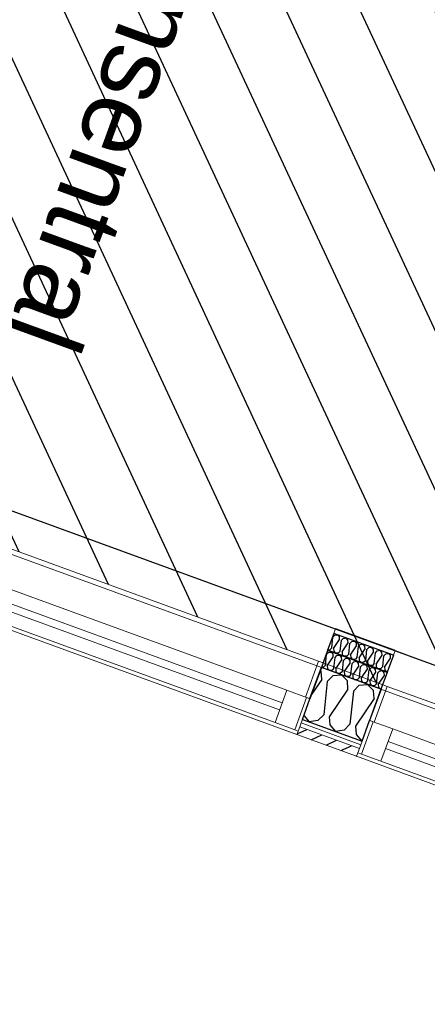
# Model space of a CAD drawing. Header units: millimetres. Extents: x 112481703 to 112588235, y 1264638581 to 1264713486.
# Tile 257 of 487: x 112577184 to 112578275, y 1264669494 to 1264672130. Entities that reach past the tile are written whole.
import ezdxf
from ezdxf.enums import TextEntityAlignment as Align

# ---------------------------------------------------------------- set-up
doc = ezdxf.new("R2010")
doc.units = ezdxf.units.MM
doc.header["$LTSCALE"] = 0.5
doc.header["$MEASUREMENT"] = 0
doc.linetypes.add('PLINE', pattern=[0])
for name, color, linetype, lineweight in [('234- Vinduer_ dører_ porter', 7, 'Continuous', 0), ('235- Utvendig kledning og overflate', 7, 'Continuous', 0), ('236- Innvendig kledning og overflate', 7, 'Continuous', 0), ('244- Vinduer_ dører_ foldevegger', 7, 'Continuous', 0), ('262- Taktekking', 7, 'Continuous', 0)]:
    doc.layers.add(name, color=color, linetype=linetype, lineweight=lineweight)
for name, color, linetype in [('862- M___Nettoareal', 7, 'Continuous'), ('862- M___Nettoareal (1-100)', 7, 'Continuous'), ('862- M___Nettoareal(Polylinje)', 7, 'Continuous'), ('LA_farge_dekke_asfalt2', 7, 'Continuous'), ('Yttervegger.A225', 7, 'Continuous'), ('Yttervegger.A225 (Skravur)', 7, 'Continuous')]:
    doc.layers.add(name, color=color, linetype=linetype)
doc.styles.add('GENERATED_STYLE_1', font='arial.ttf')
pattern_1 = [(249.956, (112557650, 1264717795), (-81.357, 29.68231), [0, -50]), (249.956, (112557682.11, 1264717756.67), (-81.357, 29.68231), [0, -50])]

# ---------------------------------------------------------------- blocks, each defined once
blk = doc.blocks.new('Telefonsentral_6_3', base_point=(112578513.8, 1264671831.2))
at = {"layer": '862- M___Nettoareal(Polylinje)', "linetype": 'PLINE', "flags": 128}
blk.add_lwpolyline([(112576572.9, 1264671030.5), (112579644.8, 1264669909.8), (112580667.3, 1264672712.3), (112577596.3, 1264673832.7), (112577356, 1264673174.1), (112577355, 1264673174.4)], close=True, dxfattribs=at)
blk = doc.blocks.new('*X136', base_point=(112557650, 1264717795))
at = {"layer": 'Yttervegger.A225 (Skravur)', "linetype": 'PLINE'}
for p, q in [((112577990.7, 1264670385.9), (112577988.6, 1264670388)), ((112577992.4, 1264670363.9), (112577990.7, 1264670385.9)), ((112578007.2, 1264670358.5), (112578022.7, 1264670374.2)), ((112578022.7, 1264670374.2), (112578045.2, 1264670376.3)), ((112578061.1, 1264670360.2), (112578045.2, 1264670376.3)), ((112577992.4, 1264670363.9), (112577965.1, 1264670323.5)), ((112578007.2, 1264670358.5), (112577997.8, 1264670269.5)), ((112578062.8, 1264670338.2), (112578061.1, 1264670360.2)), ((112578077.5, 1264670332.8), (112578093, 1264670348.5)), ((112578093, 1264670348.5), (112578115.5, 1264670350.6)), ((112578131.4, 1264670334.5), (112578115.5, 1264670350.6)), ((112578062.8, 1264670338.2), (112578012.6, 1264670264.1)), ((112578077.5, 1264670332.8), (112578068.2, 1264670243.8)), ((112578133.1, 1264670312.6), (112578131.4, 1264670334.5)), ((112578133.1, 1264670312.6), (112578083, 1264670238.5)), ((112577944.6, 1264670267.2), (112577959.3, 1264670250.1)), ((112577997.8, 1264670269.5), (112577982.4, 1264670253.8)), ((112578012.6, 1264670264.1), (112578014.3, 1264670242.2)), ((112577982.4, 1264670253.8), (112577959.3, 1264670250.1)), ((112578014.3, 1264670242.2), (112578029.6, 1264670224.4)), ((112578068.2, 1264670243.8), (112578052.7, 1264670228.1)), ((112578083, 1264670238.5), (112578084.7, 1264670216.5)), ((112578052.7, 1264670228.1), (112578029.6, 1264670224.4)), ((112578084.7, 1264670216.5), (112578100, 1264670198.8)), ((112578100.6, 1264670198.9), (112578100, 1264670198.8))]:
    blk.add_line(p, q, dxfattribs=at)
blk = doc.blocks.new('Vindu[6]', base_point=(112557650, 1264717795))
at = {"layer": '234- Vinduer_ dører_ porter', "linetype": 'PLINE'}
for p, q in [((112578132.9, 1264670249.5), (112578167.9, 1264670345.4)), ((112578155.7, 1264670349.8), (112578167.9, 1264670345.4)), ((112579449.3, 1264669877.9), (112578167.9, 1264670345.4)), ((112578130.1, 1264670250.6), (112578098.6, 1264670164.1)), ((112578100.5, 1264670198.6), (112578120.7, 1264670254)), ((112578100.5, 1264670198.6), (112578120.7, 1264670254)), ((112578120.7, 1264670254), (112578130.1, 1264670250.6)), ((112578130.1, 1264670250.6), (112578182.7, 1264670231.4)), ((112578182.7, 1264670231.4), (112578151.2, 1264670144.9)), ((112578182.7, 1264670231.4), (112579364.5, 1264669800.2)), ((112578093.3, 1264670178.8), (112578097.1, 1264670189.2)), ((112578093.3, 1264670178.8), (112578097.1, 1264670189.2)), ((112578097.1, 1264670189.2), (112578100.5, 1264670198.6)), ((112578097.1, 1264670189.2), (112578100.5, 1264670198.6)), ((112578170.4, 1264670197.6), (112579352.2, 1264669766.4)), ((112578085.8, 1264670158.2), (112578089.2, 1264670167.6)), ((112578089.2, 1264670167.6), (112578093.3, 1264670178.8)), ((112578089.2, 1264670167.6), (112578093.3, 1264670178.8)), ((112578098.6, 1264670164.1), (112578089.2, 1264670167.6)), ((112578151.2, 1264670144.9), (112578098.6, 1264670164.1)), ((112579345.3, 1264669747.6), (112578163.5, 1264670178.8)), ((112579391.6, 1264669681.8), (112578085.8, 1264670158.2)), ((112579333, 1264669713.8), (112578151.2, 1264670144.9)), ((112579414.3, 1264669782), (112579449.3, 1264669877.9)), ((112579461.5, 1264669873.4), (112579449.3, 1264669877.9)), ((112579333, 1264669713.8), (112579364.5, 1264669800.2)), ((112579364.5, 1264669800.2), (112579417.1, 1264669781)), ((112579417.1, 1264669781), (112579385.6, 1264669694.6)), ((112579406.3, 1264669722.2), (112579426.5, 1264669777.6)), ((112579406.3, 1264669722.2), (112579426.5, 1264669777.6)), ((112579417.1, 1264669781), (112579426.5, 1264669777.6)), ((112579385.6, 1264669694.6), (112579333, 1264669713.8)), ((112579399.1, 1264669702.4), (112579402.9, 1264669712.8)), ((112579399.1, 1264669702.4), (112579402.9, 1264669712.8)), ((112579402.9, 1264669712.8), (112579406.3, 1264669722.2)), ((112579402.9, 1264669712.8), (112579406.3, 1264669722.2)), ((112579395, 1264669691.2), (112579385.6, 1264669694.6)), ((112579391.6, 1264669681.8), (112579395, 1264669691.2)), ((112579395, 1264669691.2), (112579399.1, 1264669702.4)), ((112579395, 1264669691.2), (112579399.1, 1264669702.4))]:
    blk.add_line(p, q, dxfattribs=at)
blk = doc.blocks.new('Vindu[7]', base_point=(112557650, 1264717795))
at = {"layer": '234- Vinduer_ dører_ porter', "linetype": 'PLINE'}
for p, q in [((112576667.4, 1264670784.2), (112576702.4, 1264670880)), ((112576690.2, 1264670884.5), (112576702.4, 1264670880)), ((112577983.8, 1264670412.5), (112576702.4, 1264670880)), ((112576664.6, 1264670785.2), (112576633.1, 1264670698.8)), ((112576635, 1264670733.2), (112576655.2, 1264670788.7)), ((112576635, 1264670733.2), (112576655.2, 1264670788.7)), ((112576655.2, 1264670788.7), (112576664.6, 1264670785.2)), ((112576664.6, 1264670785.2), (112576717.2, 1264670766)), ((112576717.2, 1264670766), (112576685.7, 1264670679.6)), ((112576717.2, 1264670766), (112577899, 1264670334.9)), ((112576623.7, 1264670702.2), (112576627.8, 1264670713.5)), ((112576623.7, 1264670702.2), (112576627.8, 1264670713.5)), ((112576627.8, 1264670713.5), (112576631.6, 1264670723.8)), ((112576627.8, 1264670713.5), (112576631.6, 1264670723.8)), ((112576631.6, 1264670723.8), (112576635, 1264670733.2)), ((112576631.6, 1264670723.8), (112576635, 1264670733.2)), ((112577879.8, 1264670282.3), (112576698, 1264670713.4)), ((112576704.9, 1264670732.2), (112577886.7, 1264670301.1)), ((112576620.3, 1264670692.8), (112576623.7, 1264670702.2)), ((112577926.1, 1264670216.4), (112576620.3, 1264670692.8)), ((112576633.1, 1264670698.8), (112576623.7, 1264670702.2)), ((112576685.7, 1264670679.6), (112576633.1, 1264670698.8)), ((112577867.5, 1264670248.5), (112576685.7, 1264670679.6)), ((112577948.8, 1264670316.7), (112577983.8, 1264670412.5)), ((112577996, 1264670408.1), (112577983.8, 1264670412.5)), ((112577867.5, 1264670248.5), (112577899, 1264670334.9)), ((112577899, 1264670334.9), (112577951.6, 1264670315.7)), ((112577951.6, 1264670315.7), (112577920.1, 1264670229.3)), ((112577940.8, 1264670256.8), (112577961, 1264670312.3)), ((112577940.8, 1264670256.8), (112577961, 1264670312.3)), ((112577951.6, 1264670315.7), (112577961, 1264670312.3)), ((112577920.1, 1264670229.3), (112577867.5, 1264670248.5)), ((112577933.6, 1264670237.1), (112577937.4, 1264670247.4)), ((112577933.6, 1264670237.1), (112577937.4, 1264670247.4)), ((112577937.4, 1264670247.4), (112577940.8, 1264670256.8)), ((112577937.4, 1264670247.4), (112577940.8, 1264670256.8)), ((112577929.5, 1264670225.8), (112577920.1, 1264670229.3)), ((112577926.1, 1264670216.4), (112577929.5, 1264670225.8)), ((112577929.5, 1264670225.8), (112577933.6, 1264670237.1)), ((112577929.5, 1264670225.8), (112577933.6, 1264670237.1))]:
    blk.add_line(p, q, dxfattribs=at)
blk = doc.blocks.new('Skyvedør med pocketkarm[24]', base_point=(112557650, 1264717795))
at = {"layer": '235- Utvendig kledning og overflate', "linetype": 'PLINE'}
for p, q in [((112577286.5, 1264672986.5), (112577274.3, 1264672991)), ((112577286.5, 1264672986.5), (112577274.3, 1264672991)), ((112577286.5, 1264672986.5), (112577293, 1264673004.4)), ((112577286.5, 1264672986.5), (112577293, 1264673004.4)), ((112576940.3, 1264672037.7), (112576928.1, 1264672042.2)), ((112576940.3, 1264672037.7), (112576928.1, 1264672042.2)), ((112576940.3, 1264672037.7), (112576933.8, 1264672019.9)), ((112576940.3, 1264672037.7), (112576933.8, 1264672019.9))]:
    blk.add_line(p, q, dxfattribs=at)
at = {"layer": '236- Innvendig kledning og overflate', "linetype": 'PLINE'}
for p, q in [((112577157.8, 1264673033.5), (112577164.3, 1264673051.4)), ((112577157.8, 1264673033.5), (112577164.3, 1264673051.4)), ((112577170, 1264673029), (112577157.8, 1264673033.5)), ((112577170, 1264673029), (112577157.8, 1264673033.5)), ((112577182.2, 1264673024.6), (112577170, 1264673029)), ((112577182.2, 1264673024.6), (112577170, 1264673029)), ((112576811.6, 1264672084.7), (112576805.1, 1264672066.8)), ((112576811.6, 1264672084.7), (112576805.1, 1264672066.8)), ((112576823.8, 1264672080.2), (112576811.6, 1264672084.7)), ((112576823.8, 1264672080.2), (112576811.6, 1264672084.7)), ((112576836, 1264672075.8), (112576823.8, 1264672080.2)), ((112576836, 1264672075.8), (112576823.8, 1264672080.2))]:
    blk.add_line(p, q, dxfattribs=at)
at = {"layer": '244- Vinduer_ dører_ foldevegger', "linetype": 'PLINE'}
for p, q in [((112577219.4, 1264673060.8), (112577227.9, 1264673084.3)), ((112577227.9, 1264673084.3), (112577265.5, 1264673070.6)), ((112577146.5, 1264673057.9), (112577129.3, 1264673010.9)), ((112577164.3, 1264673051.4), (112577146.5, 1264673057.9)), ((112577257, 1264673047.1), (112577219.4, 1264673060.8)), ((112577265.5, 1264673070.6), (112577257, 1264673047.1)), ((112576945.5, 1264672251.7), (112577238.2, 1264673053.9)), ((112577147.2, 1264673004.4), (112577164.3, 1264673051.4)), ((112577154.4, 1264673024.1), (112577157.8, 1264673033.5)), ((112577157.8, 1264673033.5), (112577198.7, 1264673018.6)), ((112577129.3, 1264673010.9), (112577147.2, 1264673004.4)), ((112577154.4, 1264673024.1), (112577139.6, 1264672983.7)), ((112577195.2, 1264673009.2), (112577154.4, 1264673024.1)), ((112577180.5, 1264672968.8), (112577195.2, 1264673009.2)), ((112577198.7, 1264673018.6), (112577182.2, 1264673024.6)), ((112577198.7, 1264673018.6), (112577182.2, 1264673024.6)), ((112577195.2, 1264673009.2), (112577198.7, 1264673018.6)), ((112577139.6, 1264672983.7), (112577180.5, 1264672968.8)), ((112577242.2, 1264672992.1), (112577227.5, 1264672951.7)), ((112577242.2, 1264672992.1), (112577245.6, 1264673001.5)), ((112577283.1, 1264672977.2), (112577242.2, 1264672992.1)), ((112577245.6, 1264673001.5), (112577286.5, 1264672986.5)), ((112577274.3, 1264672991), (112577245.6, 1264673001.5)), ((112577274.3, 1264672991), (112577245.6, 1264673001.5)), ((112577293, 1264673004.4), (112577275.9, 1264672957.4)), ((112577283.1, 1264672977.2), (112577286.5, 1264672986.5)), ((112577310.9, 1264672997.9), (112577293, 1264673004.4)), ((112577293.7, 1264672950.9), (112577310.9, 1264672997.9)), ((112577268.3, 1264672936.8), (112577283.1, 1264672977.2)), ((112577275.9, 1264672957.4), (112577293.7, 1264672950.9)), ((112577227.5, 1264672951.7), (112577268.3, 1264672936.8)), ((112576914.7, 1264672717.4), (112576983.3, 1264672905.3)), ((112576983.3, 1264672905.3), (112576919.2, 1264672875.4)), ((112576983.3, 1264672905.3), (112577013.1, 1264672841.2)), ((112576918.1, 1264672235), (112576926.7, 1264672258.5)), ((112576926.7, 1264672258.5), (112576964.2, 1264672244.8)), ((112576964.2, 1264672244.8), (112576955.7, 1264672221.3)), ((112576955.7, 1264672221.3), (112576918.1, 1264672235)), ((112576804.4, 1264672120.3), (112576787.3, 1264672073.3)), ((112576822.2, 1264672113.8), (112576804.4, 1264672120.3)), ((112576805.1, 1264672066.8), (112576822.2, 1264672113.8)), ((112576829.8, 1264672134.5), (112576815.1, 1264672094.1)), ((112576958.5, 1264672087.5), (112576829.8, 1264672134.5)), ((112576815.1, 1264672094.1), (112576811.6, 1264672084.7)), ((112576811.6, 1264672084.7), (112576940.3, 1264672037.7)), ((112576815.1, 1264672094.1), (112576943.8, 1264672047.1)), ((112576943.8, 1264672047.1), (112576958.5, 1264672087.5)), ((112576787.3, 1264672073.3), (112576805.1, 1264672066.8)), ((112576928.1, 1264672042.2), (112576836, 1264672075.8)), ((112576928.1, 1264672042.2), (112576836, 1264672075.8)), ((112576951, 1264672066.8), (112576933.8, 1264672019.9)), ((112576968.8, 1264672060.3), (112576951, 1264672066.8)), ((112576951.7, 1264672013.4), (112576968.8, 1264672060.3)), ((112576943.8, 1264672047.1), (112576940.3, 1264672037.7)), ((112576933.8, 1264672019.9), (112576951.7, 1264672013.4))]:
    blk.add_line(p, q, dxfattribs=at)
at = {"layer": '244- Vinduer_ dører_ foldevegger', "linetype": 'PLINE', "flags": 128}
for points in [[(112576926.7, 1264672258.5), (112577219.4, 1264673060.8), (112577238.2, 1264673053.9), (112576945.5, 1264672251.7)], [(112576945.5, 1264672251.7), (112577238.2, 1264673053.9), (112577257, 1264673047.1), (112576964.2, 1264672244.8)]]:
    blk.add_lwpolyline(points, close=True, dxfattribs=at)
blk = doc.blocks.new('*X490', base_point=(112557650, 1264717795))
at = {"layer": 'Yttervegger.A225 (Skravur)', "linetype": 'PLINE'}
for p, q in [((112578019.2, 1264670448.2), (112578022.2, 1264670477.1)), ((112578022.2, 1264670477.1), (112578027.2, 1264670482.2)), ((112578027.2, 1264670482.2), (112578034.7, 1264670483.4)), ((112578039.7, 1264670477.6), (112578034.7, 1264670483.4)), ((112578040.2, 1264670470.5), (112578039.7, 1264670477.6)), ((112578050, 1264670473.8), (112578057.5, 1264670475)), ((112578062.5, 1264670469.3), (112578057.5, 1264670475)), ((112578024, 1264670446.5), (112578040.2, 1264670470.5)), ((112578042, 1264670439.9), (112578045, 1264670468.7)), ((112578045, 1264670468.7), (112578050, 1264670473.8)), ((112578046.8, 1264670438.1), (112578063, 1264670462.2)), ((112578063, 1264670462.2), (112578062.5, 1264670469.3)), ((112578064.8, 1264670431.6), (112578067.8, 1264670460.4)), ((112578067.8, 1264670460.4), (112578072.8, 1264670465.5)), ((112578069.6, 1264670429.8), (112578085.8, 1264670453.9)), ((112578072.8, 1264670465.5), (112578080.3, 1264670466.7)), ((112578085.3, 1264670461), (112578080.3, 1264670466.7)), ((112578085.8, 1264670453.9), (112578085.3, 1264670461)), ((112578087.6, 1264670423.2), (112578090.6, 1264670452.1)), ((112578090.6, 1264670452.1), (112578095.6, 1264670457.2)), ((112578095.6, 1264670457.2), (112578103.1, 1264670458.4)), ((112578108.1, 1264670452.7), (112578103.1, 1264670458.4)), ((112578108.7, 1264670445.5), (112578108.1, 1264670452.7)), ((112578113.4, 1264670443.8), (112578118.5, 1264670448.9)), ((112578118.5, 1264670448.9), (112578125.9, 1264670450.1)), ((112578130.9, 1264670444.3), (112578125.9, 1264670450.1)), ((112578014.2, 1264670443.1), (112578008.6, 1264670442.6)), ((112578019.2, 1264670448.2), (112578014.2, 1264670443.1)), ((112578024, 1264670446.5), (112578024.5, 1264670439.3)), ((112578024.5, 1264670439.3), (112578029.7, 1264670434.1)), ((112578037, 1264670434.8), (112578029.7, 1264670434.1)), ((112578042, 1264670439.9), (112578037, 1264670434.8)), ((112578046.8, 1264670438.1), (112578047.3, 1264670431)), ((112578047.3, 1264670431), (112578052.5, 1264670425.8)), ((112578059.8, 1264670426.5), (112578052.5, 1264670425.8)), ((112578064.8, 1264670431.6), (112578059.8, 1264670426.5)), ((112578069.6, 1264670429.8), (112578070.1, 1264670422.7)), ((112578070.1, 1264670422.7), (112578075.3, 1264670417.5)), ((112578087.6, 1264670423.2), (112578082.6, 1264670418.1)), ((112578092.4, 1264670421.5), (112578108.7, 1264670445.5)), ((112578110.4, 1264670414.9), (112578113.4, 1264670443.8)), ((112578115.2, 1264670413.2), (112578131.5, 1264670437.2)), ((112578131.5, 1264670437.2), (112578130.9, 1264670444.3)), ((112578133.2, 1264670406.6), (112578136.3, 1264670435.5)), ((112578136.3, 1264670435.5), (112578141.3, 1264670440.6)), ((112578138, 1264670404.8), (112578154.3, 1264670428.9)), ((112578141.3, 1264670440.6), (112578148.8, 1264670441.8)), ((112578153.7, 1264670436), (112578148.8, 1264670441.8)), ((112578154.3, 1264670428.9), (112578153.7, 1264670436)), ((112578156, 1264670398.3), (112578159.1, 1264670427.1)), ((112578159.1, 1264670427.1), (112578164.1, 1264670432.2)), ((112578164.1, 1264670432.2), (112578171.6, 1264670433.4)), ((112578176.5, 1264670427.7), (112578171.6, 1264670433.4)), ((112578177.1, 1264670420.6), (112578176.5, 1264670427.7)), ((112578082.6, 1264670418.1), (112578075.3, 1264670417.5)), ((112578092.4, 1264670421.5), (112578092.9, 1264670414.4)), ((112578092.9, 1264670414.4), (112578098.1, 1264670409.1)), ((112578105.4, 1264670409.8), (112578098.1, 1264670409.1)), ((112578110.4, 1264670414.9), (112578105.4, 1264670409.8)), ((112578115.2, 1264670413.2), (112578115.7, 1264670406)), ((112578115.7, 1264670406), (112578120.9, 1264670400.8)), ((112578128.2, 1264670401.5), (112578120.9, 1264670400.8)), ((112578133.2, 1264670406.6), (112578128.2, 1264670401.5)), ((112578138, 1264670404.8), (112578138.6, 1264670397.7)), ((112578138.6, 1264670397.7), (112578143.7, 1264670392.5)), ((112578156, 1264670398.3), (112578151, 1264670393.2)), ((112578160.8, 1264670396.5), (112578177.1, 1264670420.6)), ((112578160.8, 1264670396.5), (112578161.4, 1264670389.4)), ((112578151, 1264670393.2), (112578143.7, 1264670392.5)), ((112578161.4, 1264670389.4), (112578166.5, 1264670384.2)), ((112578168.3, 1264670384.3), (112578166.5, 1264670384.2))]:
    blk.add_line(p, q, dxfattribs=at)
blk = doc.blocks.new('*X495', base_point=(112557650, 1264717795))
at = {"layer": 'Yttervegger.A225 (Skravur)', "linetype": 'PLINE'}
for p, q in [((112578002.4, 1264670402.2), (112578005.4, 1264670431)), ((112578005.4, 1264670431), (112578010.4, 1264670436.1)), ((112578007.2, 1264670400.4), (112578023.4, 1264670424.5)), ((112578010.4, 1264670436.1), (112578017.9, 1264670437.3)), ((112578022.9, 1264670431.6), (112578017.9, 1264670437.3)), ((112578023.4, 1264670424.5), (112578022.9, 1264670431.6)), ((112578025.2, 1264670393.9), (112578028.2, 1264670422.7)), ((112578028.2, 1264670422.7), (112578033.2, 1264670427.8)), ((112578033.2, 1264670427.8), (112578040.7, 1264670429)), ((112578045.7, 1264670423.3), (112578040.7, 1264670429)), ((112578046.2, 1264670416.1), (112578045.7, 1264670423.3)), ((112577997.4, 1264670397.1), (112577991.8, 1264670396.6)), ((112578002.4, 1264670402.2), (112577997.4, 1264670397.1)), ((112578007.2, 1264670400.4), (112578007.7, 1264670393.3)), ((112578030, 1264670392.1), (112578046.2, 1264670416.1)), ((112578048, 1264670385.5), (112578051, 1264670414.4)), ((112578051, 1264670414.4), (112578056, 1264670419.5)), ((112578052.8, 1264670383.8), (112578069, 1264670407.8)), ((112578056, 1264670419.5), (112578063.5, 1264670420.7)), ((112578068.5, 1264670414.9), (112578063.5, 1264670420.7)), ((112578069, 1264670407.8), (112578068.5, 1264670414.9)), ((112578070.8, 1264670377.2), (112578073.8, 1264670406.1)), ((112578073.8, 1264670406.1), (112578078.8, 1264670411.2)), ((112578075.6, 1264670375.5), (112578091.9, 1264670399.5)), ((112578078.8, 1264670411.2), (112578086.3, 1264670412.4)), ((112578091.3, 1264670406.6), (112578086.3, 1264670412.4)), ((112578091.9, 1264670399.5), (112578091.3, 1264670406.6)), ((112578093.6, 1264670368.9), (112578096.6, 1264670397.7)), ((112578096.6, 1264670397.7), (112578101.7, 1264670402.8)), ((112578101.7, 1264670402.8), (112578109.2, 1264670404)), ((112578114.1, 1264670398.3), (112578109.2, 1264670404)), ((112578114.7, 1264670391.2), (112578114.1, 1264670398.3)), ((112578124.5, 1264670394.5), (112578132, 1264670395.7)), ((112578136.9, 1264670390), (112578132, 1264670395.7)), ((112578007.7, 1264670393.3), (112578012.9, 1264670388.1)), ((112578020.2, 1264670388.8), (112578012.9, 1264670388.1)), ((112578025.2, 1264670393.9), (112578020.2, 1264670388.8)), ((112578030, 1264670392.1), (112578030.5, 1264670385)), ((112578030.5, 1264670385), (112578035.7, 1264670379.8)), ((112578043, 1264670380.4), (112578035.7, 1264670379.8)), ((112578048, 1264670385.5), (112578043, 1264670380.4)), ((112578052.8, 1264670383.8), (112578053.3, 1264670376.7)), ((112578053.3, 1264670376.7), (112578058.5, 1264670371.4)), ((112578065.8, 1264670372.1), (112578058.5, 1264670371.4)), ((112578070.8, 1264670377.2), (112578065.8, 1264670372.1)), ((112578075.6, 1264670375.5), (112578076.1, 1264670368.3)), ((112578098.4, 1264670367.1), (112578114.7, 1264670391.2)), ((112578116.4, 1264670360.6), (112578119.5, 1264670389.4)), ((112578119.5, 1264670389.4), (112578124.5, 1264670394.5)), ((112578121.2, 1264670358.8), (112578137.5, 1264670382.9)), ((112578137.5, 1264670382.9), (112578136.9, 1264670390)), ((112578139.2, 1264670352.2), (112578142.3, 1264670381.1)), ((112578142.3, 1264670381.1), (112578147.3, 1264670386.2)), ((112578144, 1264670350.5), (112578160.3, 1264670374.5)), ((112578147.3, 1264670386.2), (112578154.8, 1264670387.4)), ((112578159.7, 1264670381.7), (112578154.8, 1264670387.4)), ((112578160.3, 1264670374.5), (112578159.7, 1264670381.7)), ((112578076.1, 1264670368.3), (112578081.3, 1264670363.1)), ((112578088.6, 1264670363.8), (112578081.3, 1264670363.1)), ((112578093.6, 1264670368.9), (112578088.6, 1264670363.8)), ((112578098.4, 1264670367.1), (112578099, 1264670360)), ((112578099, 1264670360), (112578104.1, 1264670354.8)), ((112578111.4, 1264670355.5), (112578104.1, 1264670354.8)), ((112578116.4, 1264670360.6), (112578111.4, 1264670355.5)), ((112578121.2, 1264670358.8), (112578121.8, 1264670351.7)), ((112578121.8, 1264670351.7), (112578126.9, 1264670346.5)), ((112578134.2, 1264670347.1), (112578126.9, 1264670346.5)), ((112578139.2, 1264670352.2), (112578134.2, 1264670347.1)), ((112578144, 1264670350.5), (112578144.6, 1264670343.4)), ((112578144.6, 1264670343.4), (112578149.7, 1264670338.1)), ((112578151.5, 1264670338.3), (112578149.7, 1264670338.1))]:
    blk.add_line(p, q, dxfattribs=at)
blk = doc.blocks.new('Simple Window Opening[36]', base_point=(112557650, 1264717795))
at = {"layer": '234- Vinduer_ dører_ porter', "linetype": 'PLINE'}
for p, q in [((112576723.4, 1264670975.6), (112576719, 1264670963.4)), ((112578029.2, 1264670499.2), (112576723.4, 1264670975.6)), ((112576719, 1264670963.4), (112576702.5, 1264670918.3)), ((112576702.2, 1264670917.4), (112576685.7, 1264670872.3)), ((112576702.5, 1264670918.3), (112576702.2, 1264670917.4)), ((112577991.5, 1264670395.9), (112576685.7, 1264670872.3)), ((112578024.8, 1264670487), (112578008.3, 1264670441.9)), ((112578029.2, 1264670499.2), (112578024.8, 1264670487)), ((112578008, 1264670441), (112577991.5, 1264670395.9)), ((112578008.3, 1264670441.9), (112578008, 1264670441))]:
    blk.add_line(p, q, dxfattribs=at)
blk = doc.blocks.new('Simple Window Opening[37]', base_point=(112557650, 1264717795))
at = {"layer": '234- Vinduer_ dører_ porter', "linetype": 'PLINE'}
for p, q in [((112578184.5, 1264670428.7), (112578168, 1264670383.6)), ((112578188.9, 1264670440.9), (112578184.5, 1264670428.7)), ((112579494.7, 1264669964.5), (112578188.9, 1264670440.9)), ((112578167.7, 1264670382.7), (112578151.2, 1264670337.6)), ((112578168, 1264670383.6), (112578167.7, 1264670382.7)), ((112579457, 1264669861.2), (112578151.2, 1264670337.6)), ((112579490.3, 1264669952.3), (112579473.8, 1264669907.2)), ((112579494.7, 1264669964.5), (112579490.3, 1264669952.3)), ((112579473.5, 1264669906.3), (112579457, 1264669861.2)), ((112579473.8, 1264669907.2), (112579473.5, 1264669906.3))]:
    blk.add_line(p, q, dxfattribs=at)
blk = doc.blocks.new('Label_72', base_point=(112577546.1, 1264672130.8))
at = {"layer": '862- M___Nettoareal (1-100)', "char_height": 200, "attachment_point": 1, "rotation": 249.956, "style": 'GENERATED_STYLE_1'}
for s, insert in [('\\A1;{\\pql;\\pt0,241000;\\fArial|b0|i0|c0|p0;\\W1.000000;6\\fArial|b0|i0|c0|p0;\\W1.000000;\\A1{\\H.66x;\\S^  ;}\\fArial|b0|i0|c0|p0;\\W1.000000;\\fArial|b0|i0|c0|p0;\\W1.000000;\\A1{\\H.66x;\\S^  ;}\\fArial|b0|i0|c0|p0;\\W1.000000;\\fArial|b0|i0|c0|p0;\\W1.000000;\\fArial|b0|i0|c0|p0;\\W1.000000;\\fArial|b0|i0|c0|p0;\\W1.000000;\\fArial|b0|i0|c0|p0;\\W1.000000;\\fArial|b0|i0|c0|p0;\\W1.000000;\\fArial|b0|i0|c0|p0;\\W1.000000;\\A1{\\H.66x;\\S^  ;}\\fArial|b0|i0|c0|p0;\\W1.000000;\\fArial|b0|i0|c0|p0;\\W1.000000;\\A1{\\H.66x;\\S^  ;}\\fArial|b0|i0|c0|p0;\\W1.000000;\\fArial|b0|i0|c0|p0;\\W1.000000;\\fArial|b0|i0|c0|p0;\\W1.000000;\\fArial|b0|i0|c0|p0;\\W1.000000;\\fArial|b0|i0|c0|p0;\\W1.000000;\\fArial|b0|i0|c0|p0;\\W1.000000;\\fArial|b0|i0|c0|p0;\\W1.000000;\\A1{\\H.66x;\\S^  ;}\\fArial|b0|i0|c0|p0;\\W1.000000;\\fArial|b0|i0|c0|p0;\\W1.000000;\\A1{\\H.66x;\\S^  ;}\\fArial|b0|i0|c0|p0;\\W1.000000;\\fArial|b0|i0|c0|p0;\\W1.000000;\\fArial|b0|i0|c0|p0;\\W1.000000;\\fArial|b0|i0|c0|p0;\\W1.000000;\\fArial|b0|i0|c0|p0;\\W1.000000;\\fArial|b0|i0|c0|p0;\\W1.000000;\\fArial|b0|i0|c0|p0;\\W1.000000;\\A1{\\H.66x;\\S^  ;}\\fArial|b0|i0|c0|p0;\\W1.000000;\\fArial|b0|i0|c0|p0;\\W1.000000;\\A1{\\H.66x;\\S^  ;}\\fArial|b0|i0|c0|p0;\\W1.000000;\\fArial|b0|i0|c0|p0;\\W1.000000;\\fArial|b0|i0|c0|p0;\\W1.000000;\\fArial|b0|i0|c0|p0;\\W1.000000;\\fArial|b0|i0|c0|p0;\\W1.000000;\\fArial|b0|i0|c0|p0;\\W1.000000;\\fArial|b0|i0|c0|p0;\\W1.000000;\\A1{\\H.66x;\\S^  ;}\\fArial|b0|i0|c0|p0;\\W1.000000;\\fArial|b0|i0|c0|p0;\\W1.000000;\\A1{\\H.66x;\\S^  ;}\\fArial|b0|i0|c0|p0;\\W1.000000;\\fArial|b0|i0|c0|p0;\\W1.000000;\\fArial|b0|i0|c0|p0;\\W1.000000;\\fArial|b0|i0|c0|p0;\\W1.000000;\\fArial|b0|i0|c0|p0;\\W1.000000;\\fArial|b0|i0|c0|p0;\\W1.000000;\\fArial|b0|i0|c0|p0;\\W1.000000;\\fArial|b0|i0|c0|p0;\\W1.000000;}', (112578242.1, 1264672796.5)), ('\\A1;{\\pql;\\pt0,241000;\\fArial|b0|i0|c0|p0;\\W1.000000;9,8\\fArial|b0|i0|c0|p0;\\W1.000000;\\A1{\\H.66x;\\S^  ;}\\fArial|b0|i0|c0|p0;\\W1.000000; m\\fArial|b0|i0|c0|p0;\\W1.000000;\\A1{\\H.66x;\\S2^  ;}\\fArial|b0|i0|c0|p0;\\W1.000000;\\fArial|b0|i0|c0|p0;\\W1.000000;\\fArial|b0|i0|c0|p0;\\W1.000000;\\fArial|b0|i0|c0|p0;\\W1.000000;\\fArial|b0|i0|c0|p0;\\W1.000000;\\fArial|b0|i0|c0|p0;\\W1.000000;\\fArial|b0|i0|c0|p0;\\W1.000000;\\A1{\\H.66x;\\S^  ;}\\fArial|b0|i0|c0|p0;\\W1.000000;\\fArial|b0|i0|c0|p0;\\W1.000000;\\A1{\\H.66x;\\S^  ;}\\fArial|b0|i0|c0|p0;\\W1.000000;\\fArial|b0|i0|c0|p0;\\W1.000000;\\fArial|b0|i0|c0|p0;\\W1.000000;\\fArial|b0|i0|c0|p0;\\W1.000000;\\fArial|b0|i0|c0|p0;\\W1.000000;\\fArial|b0|i0|c0|p0;\\W1.000000;\\fArial|b0|i0|c0|p0;\\W1.000000;\\A1{\\H.66x;\\S^  ;}\\fArial|b0|i0|c0|p0;\\W1.000000;\\fArial|b0|i0|c0|p0;\\W1.000000;\\A1{\\H.66x;\\S^  ;}\\fArial|b0|i0|c0|p0;\\W1.000000;\\fArial|b0|i0|c0|p0;\\W1.000000;\\fArial|b0|i0|c0|p0;\\W1.000000;\\fArial|b0|i0|c0|p0;\\W1.000000;\\fArial|b0|i0|c0|p0;\\W1.000000;\\fArial|b0|i0|c0|p0;\\W1.000000;\\fArial|b0|i0|c0|p0;\\W1.000000;\\A1{\\H.66x;\\S^  ;}\\fArial|b0|i0|c0|p0;\\W1.000000;\\fArial|b0|i0|c0|p0;\\W1.000000;\\A1{\\H.66x;\\S^  ;}\\fArial|b0|i0|c0|p0;\\W1.000000;\\fArial|b0|i0|c0|p0;\\W1.000000;\\fArial|b0|i0|c0|p0;\\W1.000000;\\fArial|b0|i0|c0|p0;\\W1.000000;\\fArial|b0|i0|c0|p0;\\W1.000000;\\fArial|b0|i0|c0|p0;\\W1.000000;\\fArial|b0|i0|c0|p0;\\W1.000000;\\A1{\\H.66x;\\S^  ;}\\fArial|b0|i0|c0|p0;\\W1.000000;\\fArial|b0|i0|c0|p0;\\W1.000000;\\A1{\\H.66x;\\S^  ;}\\fArial|b0|i0|c0|p0;\\W1.000000;\\fArial|b0|i0|c0|p0;\\W1.000000;\\fArial|b0|i0|c0|p0;\\W1.000000;\\fArial|b0|i0|c0|p0;\\W1.000000;\\fArial|b0|i0|c0|p0;\\W1.000000;\\fArial|b0|i0|c0|p0;\\W1.000000;\\fArial|b0|i0|c0|p0;\\W1.000000;\\fArial|b0|i0|c0|p0;\\W1.000000;}', (112577642.1, 1264672994.1)), ('\\A1;{\\pql;\\pt0,241000;\\fArial|b0|i0|c0|p0;\\W1.000000;Telefonsentral\\fArial|b0|i0|c0|p0;\\W1.000000;\\A1{\\H.66x;\\S^  ;}\\fArial|b0|i0|c0|p0;\\W1.000000;\\fArial|b0|i0|c0|p0;\\W1.000000;\\A1{\\H.66x;\\S^  ;}\\fArial|b0|i0|c0|p0;\\W1.000000;\\fArial|b0|i0|c0|p0;\\W1.000000;\\fArial|b0|i0|c0|p0;\\W1.000000;\\fArial|b0|i0|c0|p0;\\W1.000000;\\fArial|b0|i0|c0|p0;\\W1.000000;\\fArial|b0|i0|c0|p0;\\W1.000000;\\fArial|b0|i0|c0|p0;\\W1.000000;\\A1{\\H.66x;\\S^  ;}\\fArial|b0|i0|c0|p0;\\W1.000000;\\fArial|b0|i0|c0|p0;\\W1.000000;\\A1{\\H.66x;\\S^  ;}\\fArial|b0|i0|c0|p0;\\W1.000000;\\fArial|b0|i0|c0|p0;\\W1.000000;\\fArial|b0|i0|c0|p0;\\W1.000000;\\fArial|b0|i0|c0|p0;\\W1.000000;\\fArial|b0|i0|c0|p0;\\W1.000000;\\fArial|b0|i0|c0|p0;\\W1.000000;\\fArial|b0|i0|c0|p0;\\W1.000000;\\A1{\\H.66x;\\S^  ;}\\fArial|b0|i0|c0|p0;\\W1.000000;\\fArial|b0|i0|c0|p0;\\W1.000000;\\A1{\\H.66x;\\S^  ;}\\fArial|b0|i0|c0|p0;\\W1.000000;\\fArial|b0|i0|c0|p0;\\W1.000000;\\fArial|b0|i0|c0|p0;\\W1.000000;\\fArial|b0|i0|c0|p0;\\W1.000000;\\fArial|b0|i0|c0|p0;\\W1.000000;\\fArial|b0|i0|c0|p0;\\W1.000000;\\fArial|b0|i0|c0|p0;\\W1.000000;\\A1{\\H.66x;\\S^  ;}\\fArial|b0|i0|c0|p0;\\W1.000000;\\fArial|b0|i0|c0|p0;\\W1.000000;\\A1{\\H.66x;\\S^  ;}\\fArial|b0|i0|c0|p0;\\W1.000000;\\fArial|b0|i0|c0|p0;\\W1.000000;\\fArial|b0|i0|c0|p0;\\W1.000000;\\fArial|b0|i0|c0|p0;\\W1.000000;\\fArial|b0|i0|c0|p0;\\W1.000000;\\fArial|b0|i0|c0|p0;\\W1.000000;\\fArial|b0|i0|c0|p0;\\W1.000000;\\A1{\\H.66x;\\S^  ;}\\fArial|b0|i0|c0|p0;\\W1.000000;\\fArial|b0|i0|c0|p0;\\W1.000000;\\A1{\\H.66x;\\S^  ;}\\fArial|b0|i0|c0|p0;\\W1.000000;\\fArial|b0|i0|c0|p0;\\W1.000000;\\fArial|b0|i0|c0|p0;\\W1.000000;\\fArial|b0|i0|c0|p0;\\W1.000000;\\fArial|b0|i0|c0|p0;\\W1.000000;\\fArial|b0|i0|c0|p0;\\W1.000000;\\fArial|b0|i0|c0|p0;\\W1.000000;\\fArial|b0|i0|c0|p0;\\W1.000000;}', (112577940, 1264672885.4))]:
    blk.add_mtext(s, dxfattribs=dict(at, insert=insert))
at = {"layer": '862- M___Nettoareal (1-100)', "style": 'GENERATED_STYLE_1'}
for tag, p in [('DUMMY_108', (112577694.6, 1264672996.2)), ('DUMMY_107', (112577989.8, 1264672888.5)), ('DUMMY_106', (112578285.1, 1264672780.8))]:
    blk.add_attdef(tag, text='', height=200, rotation=249.956, dxfattribs=at).set_placement(p, align=Align.TOP_LEFT)

msp = doc.modelspace()

# ---------------------------------------------------------------- hatches: boundary and pattern name
at = {"layer": '262- Taktekking', "linetype": 'Continuous'}
h = msp.add_hatch(dxfattribs=at)
h.set_pattern_fill('Membran', color=256, style=0, pattern_type=2)
h.set_pattern_definition([(249.95599, (112557650, 1264717795), (-65.76007, 23.99193), [])])
h.paths.add_polyline_path([(112578008.3, 1264670441.9), (112578008, 1264670441), (112578167.7, 1264670382.7), (112578168, 1264670383.6)])
at = {"layer": 'LA_farge_dekke_asfalt2', "linetype": 'Continuous'}
h = msp.add_hatch(dxfattribs=at)
h.set_pattern_fill('Murverk', color=256, style=0, pattern_type=2)
h.set_pattern_definition([(294.956, (112557650, 1264717795), (163.1938, 75.94596), [])])
h.paths.add_polyline_path([(112562670.3, 1264672618.4), (112565507.4, 1264680394.8), (112573384.4, 1264677521), (112579262.4, 1264693632), (112587341.4, 1264690684.4), (112579714.9, 1264669780.9), (112576475.3, 1264670962.9), (112575386.6, 1264667979)])
at = {"layer": 'Yttervegger.A225 (Skravur)', "linetype": 'Continuous'}
h = msp.add_hatch(dxfattribs=at)
h.set_pattern_fill('Prikker_tett', color=256, style=0, pattern_type=2)
h.set_pattern_definition(pattern_1)
h.paths.add_polyline_path([(112578029.2, 1264670499.2), (112578024.8, 1264670487), (112578184.5, 1264670428.7), (112578188.9, 1264670440.9)])
h = msp.add_hatch(dxfattribs=at)
h.set_pattern_fill('Prikker_tett', color=256, style=0, pattern_type=2)
h.set_pattern_definition(pattern_1)
h.paths.add_polyline_path([(112577996, 1264670408.1), (112577983.8, 1264670412.5), (112577948.8, 1264670316.7), (112577960.1, 1264670312.6), (112577990.9, 1264670397.1), (112577991.9, 1264670396.8)])
for points in [[(112577991.9, 1264670396.8), (112577990.9, 1264670397.1), (112577960.1, 1264670312.6), (112577961, 1264670312.3), (112577991.5, 1264670395.9)], [(112578151.6, 1264670338.5), (112577991.9, 1264670396.8), (112577991.5, 1264670395.9), (112578151.2, 1264670337.6)], [(112578152.5, 1264670338.2), (112578151.6, 1264670338.5), (112578151.2, 1264670337.6), (112578120.7, 1264670254), (112578121.7, 1264670253.6)]]:
    msp.add_hatch(color=256, dxfattribs=at).paths.add_polyline_path(points)
h = msp.add_hatch(dxfattribs=at)
h.set_pattern_fill('Prikker_tett', color=256, style=0, pattern_type=2)
h.set_pattern_definition(pattern_1)
h.paths.add_polyline_path([(112578151.6, 1264670338.5), (112578155.7, 1264670349.8), (112577996, 1264670408.1), (112577991.9, 1264670396.8)])
h = msp.add_hatch(dxfattribs=at)
h.set_pattern_fill('Prikker_tett', color=256, style=0, pattern_type=2)
h.set_pattern_definition(pattern_1)
h.paths.add_polyline_path([(112578167.9, 1264670345.4), (112578155.7, 1264670349.8), (112578151.6, 1264670338.5), (112578152.5, 1264670338.2), (112578121.7, 1264670253.6), (112578132.9, 1264670249.5)])
h = msp.add_hatch(dxfattribs=at)
h.set_pattern_fill('Prikker_tett', color=256, style=0, pattern_type=2)
h.set_pattern_definition(pattern_1)
h.paths.add_polyline_path([(112578097.1, 1264670189.2), (112578100.5, 1264670198.6), (112577940.8, 1264670256.8), (112577937.4, 1264670247.4)])
h = msp.add_hatch(dxfattribs=at)
h.set_pattern_fill('Skrålinjer_1', color=256, style=0, pattern_type=2)
h.set_pattern_definition([(24.95599, (112557650, 1264717795), (-12.65766, 27.198964), [])])
h.paths.add_polyline_path([(112578093.3, 1264670178.8), (112577933.6, 1264670237.1), (112577929.5, 1264670225.8), (112577926.1, 1264670216.4), (112578085.8, 1264670158.2), (112578089.2, 1264670167.6)])

# ---------------------------------------------------------------- linework, layer by layer
at = {"layer": '235- Utvendig kledning og overflate', "linetype": 'PLINE'}
for p, q in [((112577933.6, 1264670237.1), (112577937.4, 1264670247.4)), ((112577937.4, 1264670247.4), (112577940.8, 1264670256.8)), ((112577937.4, 1264670247.4), (112578097.1, 1264670189.2)), ((112577926.1, 1264670216.4), (112577929.5, 1264670225.8)), ((112577929.5, 1264670225.8), (112577933.6, 1264670237.1)), ((112577933.6, 1264670237.1), (112578093.3, 1264670178.8)), ((112578093.3, 1264670178.8), (112578097.1, 1264670189.2)), ((112578097.1, 1264670189.2), (112578100.5, 1264670198.6)), ((112578085.8, 1264670158.2), (112578089.2, 1264670167.6)), ((112578089.2, 1264670167.6), (112578093.3, 1264670178.8))]:
    msp.add_line(p, q, dxfattribs=at)
at = {"layer": '235- Utvendig kledning og overflate', "linetype": 'PLINE', "flags": 128}
msp.add_lwpolyline([(112577926.1, 1264670216.4), (112578085.8, 1264670158.2)], dxfattribs=at)
at = {"layer": '236- Innvendig kledning og overflate', "linetype": 'PLINE'}
for p, q in [((112578029.2, 1264670499.2), (112578024.8, 1264670487)), ((112578188.9, 1264670440.9), (112578184.5, 1264670428.7)), ((112577948.8, 1264670316.7), (112577983.8, 1264670412.5)), ((112577990.9, 1264670397.1), (112577960.1, 1264670312.6)), ((112577996, 1264670408.1), (112577983.8, 1264670412.5)), ((112577991.9, 1264670396.8), (112577990.9, 1264670397.1)), ((112578151.6, 1264670338.5), (112577991.9, 1264670396.8)), ((112578132.9, 1264670249.5), (112578167.9, 1264670345.4)), ((112578155.7, 1264670349.8), (112578167.9, 1264670345.4)), ((112577960.1, 1264670312.6), (112577948.8, 1264670316.7)), ((112578152.5, 1264670338.2), (112578121.7, 1264670253.6)), ((112578151.6, 1264670338.5), (112578152.5, 1264670338.2)), ((112577961, 1264670312.3), (112577960.1, 1264670312.6)), ((112578120.7, 1264670254), (112578121.7, 1264670253.6)), ((112578121.7, 1264670253.6), (112578132.9, 1264670249.5))]:
    msp.add_line(p, q, dxfattribs=at)
at = {"layer": '236- Innvendig kledning og overflate', "linetype": 'PLINE', "flags": 128}
for points in [[(112577991.5, 1264670395.9), (112578151.2, 1264670337.6)], [(112578155.7, 1264670349.8), (112577996, 1264670408.1)]]:
    msp.add_lwpolyline(points, dxfattribs=at)
at = {"layer": 'Yttervegger.A225', "linetype": 'PLINE'}
for p, q in [((112578024.8, 1264670487), (112578008.3, 1264670441.9)), ((112578184.5, 1264670428.7), (112578024.8, 1264670487)), ((112578008, 1264670441), (112577991.5, 1264670395.9)), ((112578008.3, 1264670441.9), (112578008, 1264670441)), ((112578167.7, 1264670382.7), (112578008, 1264670441)), ((112578168, 1264670383.6), (112578008.3, 1264670441.9)), ((112578184.5, 1264670428.7), (112578168, 1264670383.6)), ((112577991.5, 1264670395.9), (112577961, 1264670312.3)), ((112578151.2, 1264670337.6), (112577991.5, 1264670395.9)), ((112578167.7, 1264670382.7), (112578151.2, 1264670337.6)), ((112578168, 1264670383.6), (112578167.7, 1264670382.7)), ((112578151.2, 1264670337.6), (112578120.7, 1264670254)), ((112577940.8, 1264670256.8), (112577961, 1264670312.3)), ((112577940.8, 1264670256.8), (112578100.5, 1264670198.6)), ((112578100.5, 1264670198.6), (112578120.7, 1264670254))]:
    msp.add_line(p, q, dxfattribs=at)
at = {"layer": 'Yttervegger.A225', "linetype": 'PLINE', "flags": 128}
msp.add_lwpolyline([(112578188.9, 1264670440.9), (112578029.2, 1264670499.2)], dxfattribs=at)

# ---------------------------------------------------------------- block references
at = {"layer": '234- Vinduer_ dører_ porter', "linetype": 'PLINE'}
for name in ['Simple Window Opening[36]', 'Vindu[7]', 'Simple Window Opening[37]', 'Vindu[6]']:
    msp.add_blockref(name, (112557650, 1264717795), dxfattribs=at)
at = {"layer": '244- Vinduer_ dører_ foldevegger', "linetype": 'PLINE'}
msp.add_blockref('Skyvedør med pocketkarm[24]', (112557650, 1264717795), dxfattribs=at)
at = {"layer": '862- M___Nettoareal', "linetype": 'Continuous'}
msp.add_blockref('Telefonsentral_6_3', (112578513.8, 1264671831.2), dxfattribs=at)
at = {"layer": '862- M___Nettoareal (1-100)', "linetype": 'PLINE'}
msp.add_blockref('Label_72', (112577546.1, 1264672130.8), dxfattribs=at)
at = {"layer": 'Yttervegger.A225'}
for name in ['*X490', '*X495', '*X136']:
    msp.add_blockref(name, (112557650, 1264717795), dxfattribs=at)

doc.saveas('drawing.dxf')
